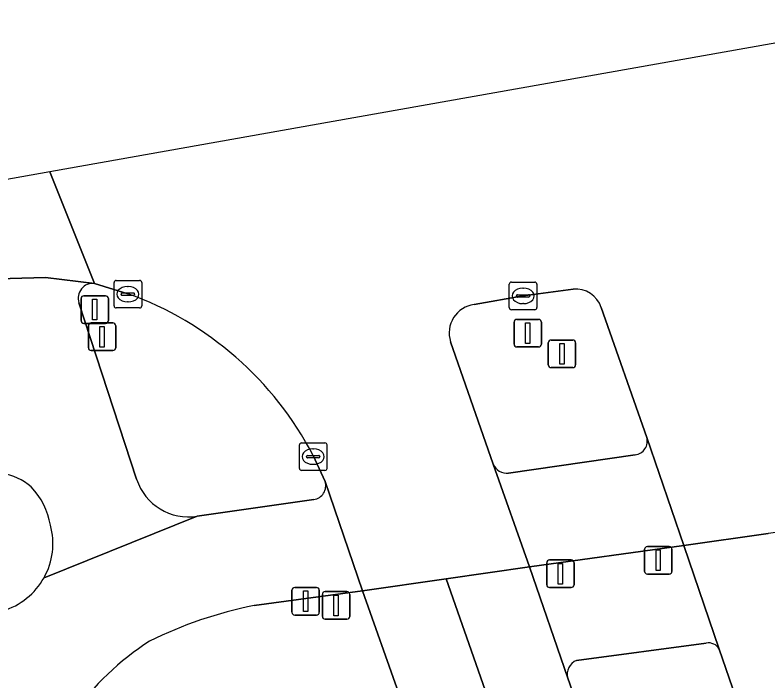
# Model space of a CAD drawing. Extents: x 159817 to 160765, y 380688 to 381638.
# Drawn here: x 160526.56 to 160553.87, y 381509.22 to 381533.4 of the extents above; entities that cross this region are included whole.
import ezdxf

# ---------------------------------------------------------------- set-up
doc = ezdxf.new("R2010")
doc.units = 0
for name, color, linetype in [('IMGEO_Berm_groen', 7, 'Continuous'), ('IMGEO_Drukknoppaal', 7, 'Continuous'), ('IMGEO_Fietspad_gesloten', 7, 'Continuous'), ('IMGEO_Kolk', 7, 'Continuous'), ('IMGEO_Lichtmast', 7, 'Continuous'), ('IMGEO_Rijbaan_lokaal_gesloten', 7, 'Continuous'), ('IMGEO_Rijbaan_regionaal_gesloten', 7, 'Continuous'), ('IMGEO_Verkeerseiland_open', 7, 'Continuous'), ('IMGEO_Verkeersregelinstallatiepaal', 7, 'Continuous'), ('IMGEO_Voetpad_open', 7, 'Continuous')]:
    doc.layers.add(name, color=color, linetype=linetype)

msp = doc.modelspace()

# ---------------------------------------------------------------- linework, layer by layer
at = {"layer": 'IMGEO_Berm_groen'}
for points in [[(160551.631, 381510.599), (160546.93, 381509.972)], [(160555.684, 381500), (160552.11, 381510.38)], [(160546.61, 381509.322), (160549.886, 381500), (160551.516, 381495.361), (160560.243, 381486.76), (160555.684, 381500)]]:
    msp.add_lwpolyline(points, dxfattribs=at)
for centre, radius, start, end in [((160551.716, 381510.152), 0.455, 30.0795, 100.7805), ((160547.134, 381509.468), 0.544, 112.0267, 195.5505)]:
    msp.add_arc(centre, radius, start, end, dxfattribs=at)
at = {"layer": 'IMGEO_Drukknoppaal'}
for p, q in [((160529.324, 381522.222), (160530.114, 381522.222)), ((160530.114, 381522.222), (160529.324, 381522.222)), ((160529.224, 381521.322), (160529.224, 381522.122)), ((160529.224, 381522.122), (160529.224, 381521.322)), ((160530.214, 381522.122), (160530.214, 381521.322)), ((160530.214, 381521.322), (160530.214, 381522.122)), ((160530.114, 381521.222), (160529.324, 381521.222)), ((160529.324, 381521.222), (160530.114, 381521.222)), ((160536.608, 381511.719), (160536.608, 381512.519)), ((160536.608, 381512.519), (160536.608, 381511.719)), ((160536.708, 381512.619), (160537.498, 381512.619)), ((160537.498, 381512.619), (160536.708, 381512.619)), ((160537.598, 381512.519), (160537.598, 381511.719)), ((160537.598, 381511.719), (160537.598, 381512.519)), ((160537.498, 381511.619), (160536.708, 381511.619)), ((160536.708, 381511.619), (160537.498, 381511.619))]:
    msp.add_line(p, q, dxfattribs=at)
for points in [[(160529.644, 381522.097), (160529.794, 381522.097), (160529.794, 381521.347), (160529.644, 381521.347), (160529.644, 381522.097)], [(160537.028, 381512.494), (160537.178, 381512.494), (160537.178, 381511.744), (160537.028, 381511.744), (160537.028, 381512.494)]]:
    msp.add_lwpolyline(points, dxfattribs=at)
for centre, start, end in [((160529.324, 381522.122), 90, 180), ((160529.324, 381522.122), 90, 180), ((160530.114, 381522.122), 0, 90), ((160530.114, 381522.122), 360, 90), ((160529.324, 381521.322), 180, 270), ((160529.324, 381521.322), 180, 270), ((160530.114, 381521.322), 270, 0), ((160530.114, 381521.322), 270, 0), ((160536.708, 381512.519), 90, 180), ((160536.708, 381512.519), 90, 180), ((160537.498, 381512.519), 0, 90), ((160537.498, 381512.519), 360, 90), ((160536.708, 381511.719), 180, 270), ((160536.708, 381511.719), 180, 270), ((160537.498, 381511.719), 270, 0), ((160537.498, 381511.719), 270, 0)]:
    msp.add_arc(centre, 0.1, start, end, dxfattribs=at)
at = {"layer": 'IMGEO_Fietspad_gesloten'}
for points in [[(160529.446, 381523.652), (160527.669, 381523.877), (160525.087, 381523.806), (160525.69, 381521.958)], [(160530.974, 381516.547), (160528.879, 381522.957)], [(160543.912, 381517.095), (160545.221, 381513.364), (160550.819, 381514.148), (160549.475, 381518.07)], [(160549.054, 381517.437), (160544.461, 381516.775)], [(160535.236, 381511.963), (160539.169, 381512.5), (160537.812, 381516.464)], [(160537.401, 381515.814), (160533.175, 381515.203), (160527.615, 381512.974)], [(160527.615, 381512.974), (160533.175, 381515.203)]]:
    msp.add_lwpolyline(points, dxfattribs=at)
for centre, radius, start, end in [((160529.382, 381523.126), 0.53, 83.0417, 198.5413), ((160549.004, 381517.927), 0.492, 275.7954, 16.9499), ((160544.382, 381517.27), 0.501, 200.4077, 279.1184), ((160525.709, 381514.574), 2.227, 49.5847, 171.9295), ((160532.864, 381517.167), 1.989, 198.1738, 279.0071), ((160537.329, 381516.315), 0.506, 278.2279, 17.1612), ((160525.194, 381514.425), 2.691, 9.7264, 43.2717), ((160525.39, 381514.211), 2.546, 330.9387, 15.2406), ((160525.393, 381514.211), 2.544, 286.5471, 330.8936), ((160538.363, 381496.542), 15.735, 101.4632, 116.1026), ((160537.206, 381501.833), 10.553, 123.1174, 165.0254)]:
    msp.add_arc(centre, radius, start, end, dxfattribs=at)
at = {"layer": 'IMGEO_Kolk'}
for p, q in [((160530.156, 381522.842), (160530.156, 381523.694)), ((160530.231, 381523.768), (160531.083, 381523.768)), ((160530.644, 381523.548), (160530.669, 381523.548)), ((160531.157, 381523.694), (160531.157, 381522.842)), ((160544.491, 381522.779), (160544.491, 381523.631)), ((160544.566, 381523.705), (160545.418, 381523.705)), ((160545.492, 381523.631), (160545.492, 381522.779)), ((160530.415, 381523.262), (160530.415, 381523.274)), ((160530.458, 381523.311), (160530.856, 381523.311)), ((160530.899, 381523.274), (160530.899, 381523.262)), ((160544.979, 381523.485), (160545.004, 381523.485)), ((160530.853, 381523.225), (160530.455, 381523.225)), ((160544.75, 381523.199), (160544.75, 381523.211)), ((160545.188, 381523.162), (160544.79, 381523.162)), ((160544.793, 381523.248), (160545.191, 381523.248)), ((160545.234, 381523.211), (160545.234, 381523.199)), ((160531.083, 381522.768), (160530.231, 381522.768)), ((160530.667, 381522.988), (160530.642, 381522.988)), ((160545.002, 381522.925), (160544.977, 381522.925)), ((160545.418, 381522.705), (160544.566, 381522.705)), ((160536.953, 381517.87), (160537.805, 381517.87)), ((160536.878, 381516.944), (160536.878, 381517.796)), ((160537.366, 381517.65), (160537.391, 381517.65)), ((160537.879, 381517.796), (160537.879, 381516.944)), ((160537.137, 381517.364), (160537.137, 381517.376)), ((160537.575, 381517.327), (160537.177, 381517.327)), ((160537.18, 381517.413), (160537.578, 381517.413)), ((160537.621, 381517.376), (160537.621, 381517.364)), ((160537.389, 381517.09), (160537.364, 381517.09)), ((160537.805, 381516.87), (160536.953, 381516.87))]:
    msp.add_line(p, q, dxfattribs=at)
for points in [[(160530.156, 381522.842), (160530.156, 381523.694)], [(160530.231, 381523.768), (160531.083, 381523.768)], [(160531.157, 381523.694), (160531.157, 381522.842)], [(160544.491, 381522.779), (160544.491, 381523.631)], [(160544.566, 381523.705), (160545.418, 381523.705)], [(160545.492, 381523.631), (160545.492, 381522.779)], [(160531.083, 381522.768), (160530.231, 381522.768)], [(160545.418, 381522.705), (160544.566, 381522.705)], [(160536.953, 381517.87), (160537.805, 381517.87)], [(160536.878, 381516.944), (160536.878, 381517.796)], [(160537.879, 381517.796), (160537.879, 381516.944)], [(160537.805, 381516.87), (160536.953, 381516.87)]]:
    msp.add_lwpolyline(points, dxfattribs=at)
for centre, radius, start, end in [((160530.233, 381523.692), 0.0765, 91.552, 178.448), ((160530.233, 381523.692), 0.0765, 91.552, 178.448), ((160531.081, 381523.692), 0.0765, 1.552, 88.448), ((160531.081, 381523.692), 0.0765, 1.552, 88.448), ((160544.568, 381523.629), 0.0765, 91.552, 178.448), ((160544.568, 381523.629), 0.0765, 91.552, 178.448), ((160545.416, 381523.629), 0.0765, 1.552, 88.448), ((160545.416, 381523.629), 0.0765, 1.552, 88.448), ((160530.455, 381523.271), 0.0403, 85.8775, 175.7526), ((160530.86, 381523.273), 0.0386, 1.7309, 96.639), ((160530.452, 381523.261), 0.0366, 178.938, 274.7102), ((160530.856, 381523.268), 0.043, 264.8664, 352.4533), ((160544.79, 381523.208), 0.0403, 85.8775, 175.7526), ((160544.787, 381523.198), 0.0366, 178.938, 274.7102), ((160545.191, 381523.205), 0.043, 264.8664, 352.4533), ((160545.195, 381523.21), 0.0386, 1.7309, 96.639), ((160530.233, 381522.844), 0.0765, 181.552, 268.448), ((160530.233, 381522.844), 0.0765, 181.552, 268.448), ((160531.081, 381522.844), 0.0765, 271.552, 358.448), ((160531.081, 381522.844), 0.0765, 271.552, 358.448), ((160544.568, 381522.781), 0.0765, 181.552, 268.448), ((160544.568, 381522.781), 0.0765, 181.552, 268.448), ((160545.416, 381522.781), 0.0765, 271.552, 358.448), ((160545.416, 381522.781), 0.0765, 271.552, 358.448), ((160536.955, 381517.794), 0.0765, 91.552, 178.448), ((160536.955, 381517.794), 0.0765, 91.552, 178.448), ((160537.803, 381517.794), 0.0765, 1.552, 88.448), ((160537.803, 381517.794), 0.0765, 1.552, 88.448), ((160537.177, 381517.373), 0.0403, 85.8775, 175.7526), ((160537.174, 381517.363), 0.0366, 178.938, 274.7102), ((160537.578, 381517.37), 0.043, 264.8664, 352.4533), ((160537.582, 381517.375), 0.0386, 1.7309, 96.639), ((160536.955, 381516.946), 0.0765, 181.552, 268.448), ((160536.955, 381516.946), 0.0765, 181.552, 268.448), ((160537.803, 381516.946), 0.0765, 271.552, 358.448), ((160537.803, 381516.946), 0.0765, 271.552, 358.448)]:
    msp.add_arc(centre, radius, start, end, dxfattribs=at)
for centre, major_axis, ratio, start_param, end_param in [((160530.643, 381523.268), (-0.387, 0.002), 0.722429, 4.712389, 7.853982), ((160530.668, 381523.268), (-0.39, 0.002), 0.717154, 1.570796, 4.712389), ((160544.978, 381523.205), (-0.387, 0.002), 0.722429, 4.712389, 7.853982), ((160545.003, 381523.205), (-0.39, 0.002), 0.717154, 1.570796, 4.712389), ((160537.365, 381517.37), (-0.387, 0.002), 0.722429, 4.712389, 7.853982), ((160537.39, 381517.37), (-0.39, 0.002), 0.717154, 1.570796, 4.712389)]:
    msp.add_ellipse(centre, major_axis=major_axis, ratio=ratio, start_param=start_param, end_param=end_param, dxfattribs=at)
at = {"layer": 'IMGEO_Lichtmast'}
for p, q in [((160544.665, 381521.454), (160544.665, 381522.254)), ((160544.665, 381522.254), (160544.665, 381521.454)), ((160544.765, 381522.354), (160545.555, 381522.354)), ((160545.555, 381522.354), (160544.765, 381522.354)), ((160545.655, 381522.254), (160545.655, 381521.454)), ((160545.655, 381521.454), (160545.655, 381522.254)), ((160545.555, 381521.354), (160544.765, 381521.354)), ((160544.765, 381521.354), (160545.555, 381521.354))]:
    msp.add_line(p, q, dxfattribs=at)
msp.add_lwpolyline([(160545.085, 381522.229), (160545.235, 381522.229), (160545.235, 381521.479), (160545.085, 381521.479), (160545.085, 381522.229)], dxfattribs=at)
for centre, start, end in [((160544.765, 381522.254), 90, 180), ((160544.765, 381522.254), 90, 180), ((160545.555, 381522.254), 0, 90), ((160545.555, 381522.254), 360, 90), ((160544.765, 381521.454), 180, 270), ((160544.765, 381521.454), 180, 270), ((160545.555, 381521.454), 270, 0), ((160545.555, 381521.454), 270, 0)]:
    msp.add_arc(centre, 0.1, start, end, dxfattribs=at)
at = {"layer": 'IMGEO_Rijbaan_lokaal_gesloten'}
msp.add_lwpolyline([(160527.83, 381527.708), (160520.971, 381526.488), (160522.052, 381523.654), (160525.087, 381523.806), (160527.669, 381523.877), (160529.446, 381523.652)], close=True, dxfattribs=at)
at = {"layer": 'IMGEO_Rijbaan_regionaal_gesloten'}
for points in [[(160559.855, 381533.403), (160538.107, 381529.535), (160527.83, 381527.708), (160529.446, 381523.652), (160530.658, 381523.284)], [(160543.213, 381522.895), (160544.992, 381523.206), (160546.806, 381523.455)], [(160547.827, 381522.781), (160549.475, 381518.07), (160550.819, 381514.148), (160553.886, 381514.584), (160553.898, 381514.586), (160557.327, 381515.074), (160560.915, 381515.584), (160563.663, 381515.975), (160562.364, 381519.669)], [(160537.38, 381517.407), (160537.812, 381516.464), (160539.169, 381512.5), (160542.207, 381512.934), (160545.221, 381513.364), (160543.912, 381517.095), (160542.359, 381521.543)], [(160553.886, 381514.584), (160550.819, 381514.148), (160552.11, 381510.38), (160555.684, 381500), (160560.243, 381486.76), (160563.567, 381477.108)], [(160556.218, 381481.978), (160551.516, 381495.361), (160549.886, 381500), (160546.61, 381509.322), (160545.221, 381513.364), (160542.207, 381512.934), (160553.927, 381479.42), (160555.787, 381473.689), (160557.943, 381466.212), (160558.973, 381462.361), (160559.957, 381458.401), (160561.633, 381450.766), (160562.395, 381446.923), (160563.044, 381442.966), (160563.672, 381439.14), (160564.246, 381435.25), (160564.819, 381431.36)], [(160542.207, 381512.934), (160539.169, 381512.5), (160540.481, 381508.765), (160541.1, 381507.004), (160543.536, 381500), (160548.801, 381484.72), (160552.201, 381474.854)], [(160564.985, 381378.219), (160565.696, 381385.754), (160566.526, 381402.451), (160565.893, 381419.508), (160565.57, 381423.498), (160565.2, 381427.376), (160564.819, 381431.36), (160564.246, 381435.25), (160563.672, 381439.14), (160563.044, 381442.966), (160562.395, 381446.923), (160561.633, 381450.766), (160559.957, 381458.401), (160558.973, 381462.361), (160557.943, 381466.212), (160555.787, 381473.689), (160553.927, 381479.42), (160542.207, 381512.934)]]:
    msp.add_lwpolyline(points, dxfattribs=at)
for centre, radius, start, end in [((160526.509, 381511.756), 12.252, 27.4678, 70.2063), ((160546.888, 381522.47), 0.989, 18.3566, 94.7828), ((160543.362, 381521.855), 1.051, 98.1757, 197.2666)]:
    msp.add_arc(centre, radius, start, end, dxfattribs=at)
at = {"layer": 'IMGEO_Verkeerseiland_open'}
for points in [[(160530.658, 381523.284), (160529.446, 381523.652)], [(160546.806, 381523.455), (160544.992, 381523.206), (160543.213, 381522.895)], [(160528.879, 381522.957), (160530.974, 381516.547)], [(160549.475, 381518.07), (160547.827, 381522.781)], [(160542.359, 381521.543), (160543.912, 381517.095)], [(160537.812, 381516.464), (160537.38, 381517.407)], [(160544.461, 381516.775), (160549.054, 381517.437)], [(160533.175, 381515.203), (160537.401, 381515.814)]]:
    msp.add_lwpolyline(points, dxfattribs=at)
for centre, radius, start, end in [((160529.382, 381523.126), 0.53, 83.0417, 198.5413), ((160526.509, 381511.756), 12.252, 27.4678, 70.2063), ((160546.888, 381522.47), 0.989, 18.3566, 94.7828), ((160543.362, 381521.855), 1.051, 98.1757, 197.2666), ((160549.004, 381517.927), 0.492, 275.7954, 16.9499), ((160544.382, 381517.27), 0.501, 200.4077, 279.1184), ((160525.709, 381514.574), 2.227, 49.5847, 171.9295), ((160532.864, 381517.167), 1.989, 198.1738, 279.0071), ((160537.329, 381516.315), 0.506, 278.2279, 17.1612), ((160525.194, 381514.425), 2.691, 9.7264, 43.2717), ((160525.39, 381514.211), 2.546, 330.9387, 15.2406), ((160525.393, 381514.211), 2.544, 286.5471, 330.8936)]:
    msp.add_arc(centre, radius, start, end, dxfattribs=at)
at = {"layer": 'IMGEO_Verkeersregelinstallatiepaal'}
for p, q in [((160528.958, 381522.309), (160528.958, 381523.109)), ((160528.958, 381523.109), (160528.958, 381522.309)), ((160529.058, 381523.209), (160529.848, 381523.209)), ((160529.848, 381523.209), (160529.058, 381523.209)), ((160529.948, 381523.109), (160529.948, 381522.309)), ((160529.948, 381522.309), (160529.948, 381523.109)), ((160529.848, 381522.209), (160529.058, 381522.209)), ((160529.058, 381522.209), (160529.848, 381522.209)), ((160545.907, 381520.701), (160545.907, 381521.501)), ((160545.907, 381521.501), (160545.907, 381520.701)), ((160546.007, 381521.601), (160546.797, 381521.601)), ((160546.797, 381521.601), (160546.007, 381521.601)), ((160546.897, 381521.501), (160546.897, 381520.701)), ((160546.897, 381520.701), (160546.897, 381521.501)), ((160546.797, 381520.601), (160546.007, 381520.601)), ((160546.007, 381520.601), (160546.797, 381520.601)), ((160549.4, 381513.205), (160549.4, 381514.005)), ((160549.4, 381514.005), (160549.4, 381513.205)), ((160549.5, 381514.105), (160550.29, 381514.105)), ((160550.29, 381514.105), (160549.5, 381514.105)), ((160550.39, 381514.005), (160550.39, 381513.205)), ((160550.39, 381513.205), (160550.39, 381514.005)), ((160545.849, 381512.717), (160545.849, 381513.517)), ((160545.849, 381513.517), (160545.849, 381512.717)), ((160545.949, 381513.617), (160546.739, 381513.617)), ((160546.739, 381513.617), (160545.949, 381513.617)), ((160546.839, 381513.517), (160546.839, 381512.717)), ((160546.839, 381512.717), (160546.839, 381513.517)), ((160550.29, 381513.105), (160549.5, 381513.105)), ((160549.5, 381513.105), (160550.29, 381513.105)), ((160537.713, 381511.569), (160537.713, 381512.369)), ((160537.713, 381512.369), (160537.713, 381511.569)), ((160537.813, 381512.469), (160538.603, 381512.469)), ((160538.603, 381512.469), (160537.813, 381512.469)), ((160538.703, 381512.369), (160538.703, 381511.569)), ((160538.703, 381511.569), (160538.703, 381512.369)), ((160546.739, 381512.617), (160545.949, 381512.617)), ((160545.949, 381512.617), (160546.739, 381512.617)), ((160538.603, 381511.469), (160537.813, 381511.469)), ((160537.813, 381511.469), (160538.603, 381511.469))]:
    msp.add_line(p, q, dxfattribs=at)
for points in [[(160529.378, 381523.084), (160529.528, 381523.084), (160529.528, 381522.334), (160529.378, 381522.334), (160529.378, 381523.084)], [(160546.327, 381521.476), (160546.477, 381521.476), (160546.477, 381520.726), (160546.327, 381520.726), (160546.327, 381521.476)], [(160549.82, 381513.98), (160549.97, 381513.98), (160549.97, 381513.23), (160549.82, 381513.23), (160549.82, 381513.98)], [(160546.269, 381513.492), (160546.419, 381513.492), (160546.419, 381512.742), (160546.269, 381512.742), (160546.269, 381513.492)], [(160538.133, 381512.344), (160538.283, 381512.344), (160538.283, 381511.594), (160538.133, 381511.594), (160538.133, 381512.344)]]:
    msp.add_lwpolyline(points, dxfattribs=at)
for centre, start, end in [((160529.058, 381523.109), 90, 180), ((160529.058, 381523.109), 90, 180), ((160529.848, 381523.109), 0, 90), ((160529.848, 381523.109), 360, 90), ((160529.058, 381522.309), 180, 270), ((160529.058, 381522.309), 180, 270), ((160529.848, 381522.309), 270, 0), ((160529.848, 381522.309), 270, 0), ((160546.007, 381521.501), 90, 180), ((160546.007, 381521.501), 90, 180), ((160546.797, 381521.501), 0, 90), ((160546.797, 381521.501), 360, 90), ((160546.007, 381520.701), 180, 270), ((160546.007, 381520.701), 180, 270), ((160546.797, 381520.701), 270, 0), ((160546.797, 381520.701), 270, 0), ((160549.5, 381514.005), 90, 180), ((160549.5, 381514.005), 90, 180), ((160550.29, 381514.005), 0, 90), ((160550.29, 381514.005), 360, 90), ((160545.949, 381513.517), 90, 180), ((160545.949, 381513.517), 90, 180), ((160546.739, 381513.517), 0, 90), ((160546.739, 381513.517), 360, 90), ((160549.5, 381513.205), 180, 270), ((160549.5, 381513.205), 180, 270), ((160550.29, 381513.205), 270, 0), ((160550.29, 381513.205), 270, 0), ((160545.949, 381512.717), 180, 270), ((160545.949, 381512.717), 180, 270), ((160546.739, 381512.717), 270, 0), ((160546.739, 381512.717), 270, 0), ((160537.813, 381512.369), 90, 180), ((160537.813, 381512.369), 90, 180), ((160538.603, 381512.369), 0, 90), ((160538.603, 381512.369), 360, 90), ((160537.813, 381511.569), 180, 270), ((160537.813, 381511.569), 180, 270), ((160538.603, 381511.569), 270, 0), ((160538.603, 381511.569), 270, 0)]:
    msp.add_arc(centre, 0.1, start, end, dxfattribs=at)
at = {"layer": 'IMGEO_Voetpad_open'}
for points in [[(160552.11, 381510.38), (160550.819, 381514.148), (160545.221, 381513.364), (160546.61, 381509.322)], [(160540.481, 381508.765), (160539.169, 381512.5), (160535.236, 381511.963)], [(160546.93, 381509.972), (160551.631, 381510.599)]]:
    msp.add_lwpolyline(points, dxfattribs=at)
for centre, radius, start, end in [((160538.363, 381496.542), 15.735, 101.4632, 116.1026), ((160537.206, 381501.833), 10.553, 123.1174, 165.0254), ((160551.716, 381510.152), 0.455, 30.0795, 100.7805), ((160547.134, 381509.468), 0.544, 112.0267, 195.5505)]:
    msp.add_arc(centre, radius, start, end, dxfattribs=at)

doc.saveas('drawing.dxf')
